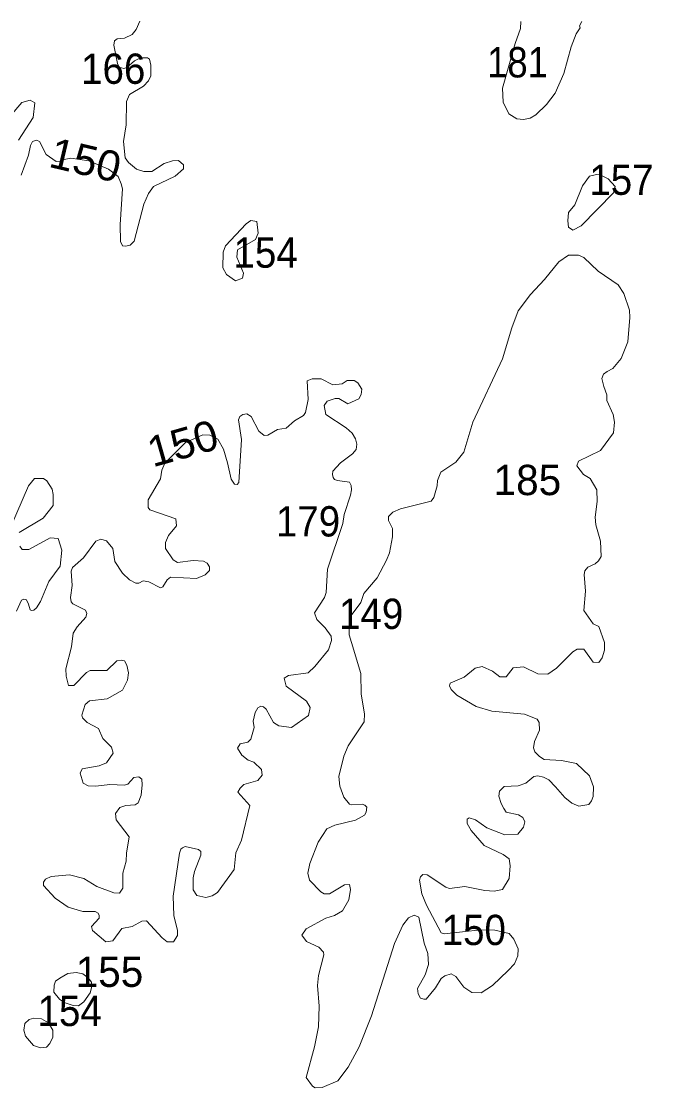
# Model space of a CAD drawing. Extents: x 499.9 to 555.3, y 9281.5 to 9336.8.
# Drawn here: x 532.1 to 535.43, y 9331.15 to 9336.78 of the extents above; entities that cross this region are included whole.
import ezdxf
from ezdxf.enums import TextEntityAlignment as Align

# ---------------------------------------------------------------- set-up
doc = ezdxf.new("R2010")
doc.units = 0
doc.header["$LTSCALE"] = 0.064
doc.layers.add('2', color=7, linetype='Continuous', lineweight=13)
doc.layers.add('21', color=7, linetype='Continuous')
doc.layers.add('61', color=7, linetype='Continuous')

msp = doc.modelspace()

# ---------------------------------------------------------------- linework, layer by layer
at = {"layer": '2'}
for points in [[(532.73, 9336.7792), (532.71, 9336.7354), (532.6888, 9336.7104), (532.6487, 9336.6908), (532.6107, 9336.6872), (532.5955, 9336.6755), (532.5933, 9336.6533), (532.6119, 9336.5557), (532.6204, 9336.5368), (532.6449, 9336.5308), (532.6617, 9336.5351), (532.7022, 9336.5707), (532.7332, 9336.5872), (532.7695, 9336.587), (532.7811, 9336.5799), (532.7886, 9336.5482), (532.7885, 9336.4908), (532.7761, 9336.4652), (532.7498, 9336.4373), (532.6744, 9336.3928), (532.6585, 9336.3555), (532.6581, 9336.2332), (532.644, 9336.1437), (532.6517, 9336.0578), (532.6701, 9336.0331), (532.7119, 9335.9988), (532.7506, 9335.9858), (532.7939, 9335.9864), (532.8581, 9336.0281), (532.9018, 9336.043), (532.9334, 9336.0433), (532.9601, 9336.022), (532.9605, 9335.9999), (532.916, 9335.961), (532.8025, 9335.9063), (532.776, 9335.8694), (532.7505, 9335.8137), (532.6996, 9335.6187), (532.6795, 9335.5974), (532.6533, 9335.5924), (532.6377, 9335.5937), (532.6279, 9335.6156), (532.6264, 9335.7055), (532.639, 9335.8949), (532.6309, 9335.9209), (532.6161, 9335.9591), (532.5637, 9335.9983), (532.461, 9336.0425), (532.365, 9336.0569), (532.3308, 9336.0502), (532.3077, 9336.0403), (532.2881, 9336.0395), (532.2355, 9336.0766), (532.2, 9336.1439), (532.1833, 9336.1521), (532.1637, 9336.1442), (532.1518, 9336.1229), (532.1414, 9336.0718), (532.1026, 9335.9666)], [(535.0631, 9336.778), (535.0505, 9336.7546), (535.054, 9336.7448), (535.0341, 9336.7138), (535.0076, 9336.6452), (534.9691, 9336.5045), (534.9233, 9336.4001), (534.8773, 9336.3395), (534.82, 9336.2854), (534.7908, 9336.2675), (534.7558, 9336.2611), (534.7202, 9336.2646), (534.6776, 9336.2903), (534.6479, 9336.3517), (534.6444, 9336.4261), (534.7112, 9336.6625), (534.7395, 9336.7408), (534.7412, 9336.7781)], [(532.0883, 9336.1512), (532.1657, 9336.2707), (532.175, 9336.3485), (532.1505, 9336.3623), (532.1064, 9336.3504), (532.0459, 9336.2786)], [(534.3986, 9334.4509), (534.4398, 9334.5042), (534.4884, 9334.6614), (534.6446, 9334.9964), (534.6935, 9335.1604), (534.7278, 9335.2502), (534.7919, 9335.3356), (534.8667, 9335.4157), (534.9416, 9335.509), (534.9923, 9335.5446), (535.0465, 9335.5446), (535.0747, 9335.5315), (535.149, 9335.4604), (535.2555, 9335.387), (535.2845, 9335.3419), (535.3147, 9335.2533), (535.3175, 9335.2146), (535.3062, 9335.0872), (535.271, 9334.9983), (535.2263, 9334.9458), (535.1967, 9334.9296), (535.1772, 9334.916), (535.1693, 9334.8934), (535.1801, 9334.8514), (535.1946, 9334.8064), (535.1954, 9334.7775), (535.2286, 9334.7021), (535.2363, 9334.6614), (535.2305, 9334.6062), (535.1626, 9334.5129), (535.0456, 9334.4569), (535.0364, 9334.4314), (535.0721, 9334.3851), (535.1069, 9334.3655), (535.1418, 9334.3053), (535.1441, 9334.2437), (535.1332, 9334.1609), (535.138, 9334.1196), (535.1617, 9334.0336), (535.1647, 9333.9525), (535.1519, 9333.9297), (535.1329, 9333.9135), (535.0947, 9333.8969), (535.0798, 9333.8774), (535.0762, 9333.8568), (535.082, 9333.7694), (535.0742, 9333.6681), (535.1227, 9333.5964), (535.1529, 9333.5825), (535.1824, 9333.4978), (535.1837, 9333.4582), (535.1711, 9333.4169), (535.1535, 9333.3934), (535.1228, 9333.3947), (535.0743, 9333.4638), (535.0392, 9333.4627), (535.0155, 9333.4489), (534.9293, 9333.3628), (534.883, 9333.3309), (534.8307, 9333.3326), (534.7548, 9333.3703), (534.7013, 9333.3652), (534.6633, 9333.317), (534.631, 9333.3167), (534.5912, 9333.3471), (534.5371, 9333.3712), (534.5007, 9333.3637), (534.4416, 9333.3147), (534.3689, 9333.2838), (534.3651, 9333.2688), (534.3729, 9333.2508), (534.4026, 9333.2211), (534.5061, 9333.16), (534.5879, 9333.1366), (534.7614, 9333.1193), (534.8267, 9333.0939), (534.8382, 9333.0756), (534.8403, 9333.0348), (534.8134, 9332.9753), (534.8081, 9332.9431), (534.8156, 9332.9215), (534.8394, 9332.8961), (534.8637, 9332.88), (534.9556, 9332.8757), (535.0343, 9332.8596), (535.1037, 9332.7935), (535.1246, 9332.7364), (535.1234, 9332.6848), (535.115, 9332.6619), (535.0995, 9332.6437), (535.0472, 9332.6337), (535.0112, 9332.6494), (534.9736, 9332.6791), (534.9245, 9332.7371), (534.8892, 9332.7729)], [(533.7252, 9333.4594), (533.7414, 9333.5098), (533.7399, 9333.5322), (533.7075, 9333.5768), (533.6639, 9333.6198), (533.6517, 9333.6549), (533.7049, 9333.7361), (533.7134, 9333.7624), (533.7212, 9333.8858), (533.8008, 9334.1266), (533.8093, 9334.1739), (533.8427, 9334.276), (533.8469, 9334.3049), (533.8458, 9334.3284), (533.8364, 9334.3449), (533.773, 9334.3543), (533.758, 9334.3599), (533.7512, 9334.3695), (533.7469, 9334.3859), (533.7486, 9334.4034), (533.7887, 9334.447), (533.8522, 9334.4948), (533.8711, 9334.518), (533.8756, 9334.5462), (533.8692, 9334.5738), (533.8503, 9334.6038), (533.8194, 9334.6331), (533.712, 9334.7029), (533.7024, 9334.7505), (533.7184, 9334.7726), (533.761, 9334.7871), (533.7808, 9334.7866), (533.828, 9334.759), (533.8866, 9334.7857), (533.8991, 9334.8088), (533.9025, 9334.8357), (533.8808, 9334.8693), (533.8621, 9334.8825), (533.8241, 9334.8825), (533.7976, 9334.8654), (533.7487, 9334.859), (533.6869, 9334.8903), (533.6394, 9334.8905), (533.6131, 9334.88), (533.6177, 9334.7817), (533.6046, 9334.7125), (533.5939, 9334.6982), (533.5469, 9334.6697), (533.5022, 9334.6303), (533.4572, 9334.623), (533.4056, 9334.5931), (533.3866, 9334.5921), (533.3575, 9334.6148), (533.3167, 9334.6913), (533.2943, 9334.7065), (533.2731, 9334.7032), (533.2578, 9334.6928), (533.2506, 9334.674), (533.266, 9334.5699), (533.2528, 9334.3435), (533.243, 9334.3322), (533.229, 9334.3345), (533.2122, 9334.3607), (533.1931, 9334.4473), (533.1718, 9334.5195), (533.141, 9334.5717), (533.0997, 9334.5938), (533.0629, 9334.5954), (532.9705, 9334.5551), (532.8622, 9334.4452), (532.8462, 9334.4082), (532.8389, 9334.3631), (532.7735, 9334.2525), (532.7746, 9334.2121), (532.7818, 9334.1988), (532.9202, 9334.1517), (532.9231, 9334.1152), (532.8812, 9334.0632), (532.8651, 9334.0263), (532.8656, 9333.9957), (532.9057, 9333.9351), (532.928, 9333.9216), (533.0108, 9333.9323), (533.0665, 9333.9277), (533.0848, 9333.9177), (533.0974, 9333.8988), (533.0969, 9333.8793), (533.075, 9333.8562), (533.0282, 9333.8374), (532.8917, 9333.8444), (532.8736, 9333.8292), (532.8518, 9333.7926), (532.8393, 9333.7867), (532.7778, 9333.8184), (532.7481, 9333.8239)], [(534.2686, 9334.2447), (534.2817, 9334.2644), (534.3004, 9334.3266), (534.3012, 9334.3543), (534.3187, 9334.3986), (534.3986, 9334.4509)], [(532.0922, 9334.0791), (532.2193, 9334.1546), (532.2718, 9334.2221), (532.273, 9334.2809), (532.2667, 9334.3087), (532.2381, 9334.3517), (532.2216, 9334.3646), (532.1741, 9334.3647), (532.1422, 9334.3264), (532.0471, 9334.1056)], [(534.7264, 9331.881), (534.7258, 9331.8442), (534.7074, 9331.802), (534.6739, 9331.7668), (534.5925, 9331.6873), (534.5321, 9331.6477), (534.4822, 9331.6492), (534.4409, 9331.679), (534.3977, 9331.7344), (534.3732, 9331.7484), (534.3396, 9331.7379), (534.3204, 9331.7237), (534.2906, 9331.675), (534.2409, 9331.6142), (534.2291, 9331.6142), (534.2115, 9331.6197), (534.1991, 9331.6432), (534.196, 9331.6708), (534.2362, 9331.7442), (534.2538, 9331.798), (534.2495, 9331.8553), (534.2302, 9331.91), (534.2019, 9332.0471), (534.1781, 9332.0587), (534.1478, 9332.044), (534.1189, 9332.0059), (534.0745, 9331.9085), (533.9524, 9331.5268), (533.8884, 9331.3637), (533.8295, 9331.2556), (533.7752, 9331.184), (533.6927, 9331.149), (533.6554, 9331.1474), (533.6415, 9331.155), (533.6074, 9331.2007), (533.6518, 9331.3625), (533.6735, 9331.4688), (533.6767, 9331.577), (533.6674, 9331.6872), (533.6723, 9331.7401), (533.702, 9331.8481), (533.6988, 9331.8634), (533.675, 9331.8903), (533.6095, 9331.9198), (533.585, 9331.9525), (533.6076, 9331.9862), (533.7118, 9332.0432), (533.757, 9332.0565), (533.8006, 9332.0818), (533.8323, 9332.1397), (533.8421, 9332.1945), (533.8363, 9332.2212), (533.8105, 9332.218), (533.7309, 9332.1709), (533.7023, 9332.1709), (533.685, 9332.1813), (533.6257, 9332.243), (533.6165, 9332.2804), (533.6281, 9332.3308), (533.6709, 9332.4435), (533.7162, 9332.5138), (533.7588, 9332.5332), (533.8677, 9332.5606), (533.9163, 9332.5858), (533.9244, 9332.6023), (533.9281, 9332.6292), (533.9181, 9332.6403), (533.9039, 9332.6445), (533.8453, 9332.6413), (533.8362, 9332.6453), (533.8063, 9332.6819), (533.7849, 9332.7397), (533.7804, 9332.791), (533.8061, 9332.8974), (533.8288, 9332.9534), (533.9139, 9333.0803), (533.9165, 9333.1214), (533.898, 9333.2259), (533.897, 9333.3347), (533.8464, 9333.4991), (533.8346, 9333.5389), (533.8346, 9333.5975), (533.8451, 9333.6406), (533.8962, 9333.7103), (533.9125, 9333.757), (533.9822, 9333.8402), (534.0329, 9333.9325), (534.0476, 9333.9715), (534.0635, 9334.0574), (534.0633, 9334.1012), (534.0432, 9334.1423), (534.0433, 9334.1647), (534.0659, 9334.1873), (534.1056, 9334.2048), (534.2686, 9334.2447)], [(532.0794, 9333.6633), (532.1044, 9333.7218), (532.1181, 9333.7274), (532.1319, 9333.7236), (532.1424, 9333.7014), (532.1508, 9333.6719), (532.1579, 9333.6676), (532.1694, 9333.6687), (532.185, 9333.6822), (532.2057, 9333.7154), (532.2488, 9333.8204), (532.3084, 9333.9019), (532.3175, 9333.9859), (532.2994, 9334.0482), (532.2556, 9334.0511), (532.144, 9333.9898), (532.1087, 9333.9905), (532.0959, 9334.0069)], [(532.598, 9333.9263), (532.5879, 9333.9945), (532.5545, 9334.0356), (532.5245, 9334.0437), (532.4973, 9334.034), (532.4326, 9333.9459), (532.3744, 9333.895), (532.3671, 9333.8744), (532.3731, 9333.7988), (532.363, 9333.7363), (532.3677, 9333.7137), (532.3765, 9333.7024), (532.4436, 9333.6688), (532.45, 9333.6519), (532.4442, 9333.6327), (532.3983, 9333.582), (532.378, 9333.5472), (532.3687, 9333.4758), (532.3399, 9333.3595), (532.3401, 9333.3206), (532.3538, 9333.2718), (532.3808, 9333.2715), (532.4485, 9333.3408), (532.4667, 9333.3511), (532.5547, 9333.3502), (532.6088, 9333.4011), (532.632, 9333.4054), (532.6492, 9333.4014), (532.6613, 9333.3783), (532.6692, 9333.338), (532.665, 9333.3004), (532.6384, 9333.2462), (532.558, 9333.2011), (532.4647, 9333.1908), (532.4405, 9333.1703), (532.4229, 9333.1144), (532.427, 9333.0999), (532.4512, 9333.0767), (532.5111, 9333.0445), (532.5343, 9332.9919), (532.5807, 9332.9461), (532.5881, 9332.9138), (532.5546, 9332.8632), (532.5142, 9332.847), (532.4256, 9332.832), (532.4146, 9332.8085), (532.4312, 9332.7565), (532.4577, 9332.7417), (532.4976, 9332.739), (532.5715, 9332.7482), (532.6485, 9332.7453), (532.6656, 9332.7509), (532.6987, 9332.7864), (532.7249, 9332.7893), (532.7396, 9332.7775), (532.7415, 9332.7472), (532.7369, 9332.6922), (532.7202, 9332.6525), (532.7052, 9332.6419), (532.6551, 9332.6384), (532.6233, 9332.6272), (532.6013, 9332.596), (532.6051, 9332.5623), (532.6738, 9332.4723), (532.6585, 9332.3853), (532.6576, 9332.3443), (532.6407, 9332.2797), (532.6403, 9332.2009), (532.6228, 9332.1743), (532.5929, 9332.1759), (532.5033, 9332.2091), (532.4346, 9332.2521), (532.3577, 9332.271), (532.262, 9332.2631), (532.2316, 9332.2493), (532.2216, 9332.2324), (532.222, 9332.2149), (532.2829, 9332.1479), (532.352, 9332.101), (532.4283, 9332.077), (532.4937, 9332.0778), (532.5093, 9332.0694), (532.5156, 9332.0566), (532.5143, 9332.0434), (532.4754, 9331.9988), (532.4805, 9331.9777), (532.5507, 9331.9183), (532.5878, 9331.9228), (532.635, 9331.9877), (532.69, 9331.9989), (532.741, 9332.0272), (532.7648, 9332.0288), (532.8476, 9331.9385), (532.8742, 9331.9181), (532.9067, 9331.9168)], [(532.7481, 9333.8239), (532.7241, 9333.812), (532.7091, 9333.8118), (532.6749, 9333.8303), (532.6386, 9333.8647), (532.598, 9333.9263)], [(532.9388, 9332.3859), (532.9468, 9332.4066), (532.9548, 9332.4147), (532.9693, 9332.4204), (533.04, 9332.4054), (533.0526, 9332.3943), (533.0526, 9332.376), (533.0184, 9332.2884), (533.0115, 9332.255), (533.0115, 9332.1921), (533.0304, 9332.1632), (533.0789, 9332.1516), (533.1119, 9332.1605), (533.1403, 9332.1786), (533.2278, 9332.2988), (533.2358, 9332.3879), (533.2666, 9332.4539), (533.3099, 9332.6377), (533.2478, 9332.7084), (533.2587, 9332.7297), (533.2784, 9332.7477), (533.353, 9332.769), (533.3758, 9332.7978), (533.3722, 9332.827), (533.3312, 9332.866), (533.3012, 9332.8774), (533.2684, 9332.9039), (533.2452, 9332.9409), (533.2594, 9332.9627), (533.2993, 9332.972), (533.3153, 9332.9873), (533.3327, 9333.05), (533.3285, 9333.0833), (533.3391, 9333.129), (533.353, 9333.1536), (533.3692, 9333.163), (533.3824, 9333.1584), (533.3967, 9333.1471), (533.435, 9333.0763), (533.4636, 9333.0589), (533.5298, 9333.05), (533.6199, 9333.1134), (533.629, 9333.1545), (533.6105, 9333.1881), (533.5019, 9333.2678), (533.4925, 9333.311), (533.5151, 9333.3245), (533.6184, 9333.3378), (533.6534, 9333.3711), (533.7252, 9333.4594)], [(534.8892, 9332.7729), (534.8601, 9332.788), (534.8312, 9332.7951), (534.8101, 9332.7909), (534.7684, 9332.7565), (534.7279, 9332.7408)], [(534.7279, 9332.7408), (534.6526, 9332.7385), (534.6287, 9332.7125), (534.6256, 9332.6878), (534.6374, 9332.6489), (534.6509, 9332.6211), (534.6644, 9332.602), (534.7296, 9332.5876), (534.7515, 9332.575), (534.7625, 9332.5512), (534.7554, 9332.5225), (534.7262, 9332.4859), (534.6567, 9332.4821), (534.5609, 9332.5204), (534.5011, 9332.5611), (534.4685, 9332.5727), (534.4582, 9332.5651), (534.4572, 9332.5424), (534.4796, 9332.5048), (534.5477, 9332.4266), (534.6476, 9332.379), (534.679, 9332.3566), (534.6857, 9332.3186), (534.6794, 9332.2524), (534.6442, 9332.1948), (534.5999, 9332.1851), (534.5509, 9332.188), (534.4464, 9332.2104), (534.3653, 9332.1995), (534.3446, 9332.2062), (534.2465, 9332.2722), (534.2234, 9332.2724), (534.2107, 9332.2608), (534.2054, 9332.2439), (534.2187, 9332.1704), (534.244, 9332.1111), (534.3209, 9331.9657), (534.3368, 9331.9604), (534.5302, 9331.9806), (534.6044, 9331.9786), (534.6797, 9331.9611), (534.7049, 9331.9326), (534.7264, 9331.881)], [(532.9067, 9331.9168), (532.9285, 9331.9513), (532.9288, 9331.9771), (532.9093, 9332.0574), (532.9049, 9332.1595), (532.9388, 9332.3859)]]:
    msp.add_lwpolyline(points, dxfattribs=at)
for points in [[(535.1046, 9335.9608), (535.0665, 9335.9111), (535.0256, 9335.8107), (534.9938, 9335.77), (534.9894, 9335.7261), (534.9936, 9335.6914), (535.0165, 9335.677), (535.0599, 9335.6986), (535.231, 9335.8738), (535.2395, 9335.9073), (535.2027, 9335.9481), (535.1601, 9335.968), (535.1403, 9335.9709)], [(533.182, 9335.5937), (533.1692, 9335.5593), (533.1679, 9335.4769), (533.1879, 9335.4422), (533.2351, 9335.408), (533.271, 9335.4224), (533.2776, 9335.4488), (533.2422, 9335.5331), (533.245, 9335.5719), (533.3408, 9335.6277), (533.3548, 9335.6602), (533.3467, 9335.7225), (533.315, 9335.7271), (533.291, 9335.7095)], [(532.4673, 9331.6487), (532.4762, 9331.681), (532.4747, 9331.7043), (532.4569, 9331.7281), (532.4284, 9331.7481), (532.3932, 9331.755), (532.3498, 9331.7509), (532.3068, 9331.7266), (532.2848, 9331.7092), (532.2767, 9331.6881), (532.2755, 9331.652), (532.306, 9331.6157), (532.3306, 9331.5976), (532.3784, 9331.5808), (532.4067, 9331.5802), (532.4332, 9331.6013)], [(532.2551, 9331.3805), (532.2696, 9331.4142), (532.2704, 9331.4509), (532.2482, 9331.4894), (532.2107, 9331.5116), (532.1705, 9331.515), (532.1449, 9331.5082), (532.1218, 9331.486), (532.1167, 9331.4509), (532.1261, 9331.4202), (532.168, 9331.3707), (532.2047, 9331.3578), (532.2371, 9331.3621)]]:
    msp.add_lwpolyline(points, close=True, dxfattribs=at)

# ---------------------------------------------------------------- texts
at = {"layer": '21', "width": 0.9}
msp.add_text('181', height=0.16, dxfattribs=at).set_placement((534.8844, 9336.4829), align=Align.RIGHT)
at = {"layer": '21', "width": 0.95}
for s, p in [('166', (532.4196, 9336.449)), ('157', (535.1031, 9335.8628)), ('154', (533.2241, 9335.4778)), ('179', (533.4482, 9334.0585)), ('149', (533.7815, 9333.5701)), ('154', (532.1898, 9331.4727))]:
    msp.add_text(s, height=0.16, dxfattribs=at).set_placement(p)
at = {"layer": '21'}
for s, p in [('185', (534.5974, 9334.2769)), ('155', (532.3909, 9331.6796))]:
    msp.add_text(s, height=0.16, dxfattribs=at).set_placement(p)
at = {"layer": '61', "width": 1.05}
for rotation, p in [(346.759, (532.4247, 9335.9689)), (15.819, (532.9781, 9334.4741))]:
    msp.add_text('150', height=0.16, rotation=rotation, dxfattribs=at).set_placement(p, align=Align.CENTER)
at = {"layer": '61', "width": 0.95}
msp.add_text('150', height=0.16, dxfattribs=at).set_placement((534.4928, 9331.9006), align=Align.CENTER)

doc.saveas('drawing.dxf')
